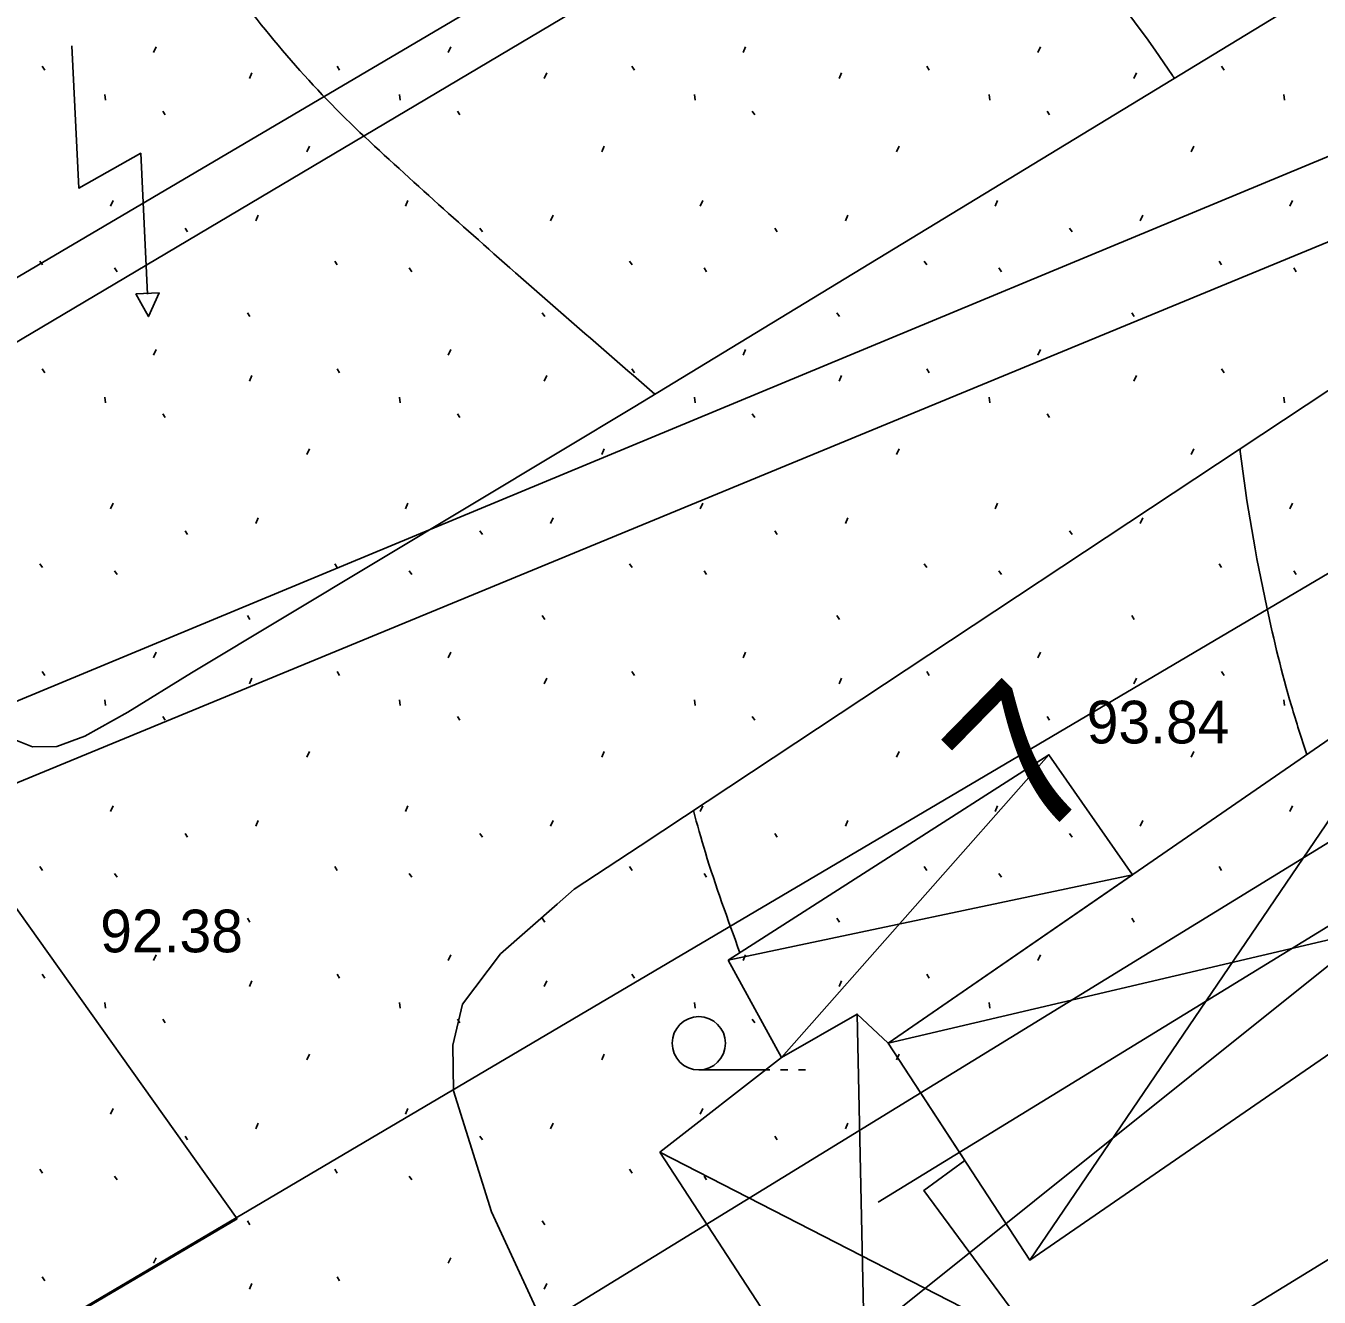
# Model space of a CAD drawing. Extents: x 412225 to 413380, y 4456471 to 4457189.
# Drawn here: x 412795.73 to 412832.11, y 4456637.39 to 4456673.13 of the extents above; entities that cross this region are included whole.
import ezdxf

# ---------------------------------------------------------------- set-up
doc = ezdxf.new("R2010")
doc.units = 0
for name, color, linetype in [('0_HALİHAZIR', 7, 'Continuous'), ('KST_ENERJI_NAKIL_HAT', 7, 'Continuous'), ('Level 28', 7, 'Continuous'), ('Level 41', 7, 'Continuous'), ('Level 54', 7, 'Continuous'), ('Level 62', 7, 'Continuous')]:
    doc.layers.add(name, color=color, linetype=linetype)

msp = doc.modelspace()

# ---------------------------------------------------------------- linework, layer by layer
at = {"layer": '0_HALİHAZIR'}
for p, q in [((412810.864, 4456665.005), (412810.86, 4456665.009)), ((412835.287, 4456655.067), (412823.971, 4456638.427)), ((412824.508, 4456652.633), (412816.983, 4456644.12)), ((412815.484, 4456646.855), (412826.861, 4456649.261)), ((412839.467, 4456649.092), (412819.99, 4456644.526)), ((412819.117, 4456645.341), (412819.39, 4456632.529)), ((412814.661, 4456643.772), (412816.661, 4456643.772)), ((412816.961, 4456643.772), (412817.161, 4456643.772)), ((412817.461, 4456643.772), (412817.661, 4456643.772)), ((412824.233, 4456635.992), (412813.565, 4456641.46))]:
    msp.add_line(p, q, dxfattribs=at)
for points in [[(412812.813, 4456662.398), (412856.245, 4456688.806), (412912.334, 4456721.138), (412944.097, 4456732.816)], [(412813.007, 4456650.071), (412835.489, 4456664.933), (412867.464, 4456683.962), (412901.181, 4456703.969), (412934.85, 4456721.065), (412956.754, 4456731.07), (412958.117, 4456731.459), (412959.035, 4456731.634), (412960.277, 4456731.39), (412961.32, 4456730.801), (412962.336, 4456729.858), (412972.363, 4456705.953), (412988.995, 4456670.284), (413003.917, 4456634.999), (413014.424, 4456609.495), (413014.707, 4456606.962), (413014.677, 4456605.697), (413014.483, 4456604.379), (413013.724, 4456603.316), (412984.218, 4456588.075)], [(412781.087, 4456657.583), (412810.982, 4456675.185)], [(412797.024, 4456672.563), (412797.217, 4456668.565), (412798.961, 4456669.545), (412799.156, 4456665.583)], [(412812.813, 4456662.398), (412810.82, 4456661.201)], [(412810.82, 4456661.201), (412800.389, 4456654.94), (412798.598, 4456653.829), (412797.391, 4456653.154), (412796.606, 4456652.863), (412795.916, 4456652.853), (412795.404, 4456653.059), (412794.956, 4456653.348), (412789.58, 4456660.392)], [(412813.007, 4456650.071), (412811.158, 4456648.856), (412810.672, 4456648.43)], [(412810.672, 4456648.43), (412809.08, 4456647.034), (412808.016, 4456645.621), (412807.737, 4456644.466), (412807.756, 4456643.185), (412808.825, 4456639.781), (412810.53, 4456636.106)]]:
    msp.add_lwpolyline(points, dxfattribs=at)
for points in [[(412798.82, 4456665.589), (412799.477, 4456665.625), (412799.178, 4456664.952), (412798.962, 4456665.336)], [(412835.287, 4456655.067), (412839.467, 4456649.092), (412823.971, 4456638.427), (412819.99, 4456644.526)], [(412815.484, 4456646.855), (412824.508, 4456652.633), (412826.861, 4456649.261), (412819.99, 4456644.526), (412819.117, 4456645.341), (412816.983, 4456644.12)], [(412813.565, 4456641.46), (412816.983, 4456644.12), (412819.117, 4456645.341), (412819.99, 4456644.526), (412822.144, 4456641.225), (412820.99, 4456640.379), (412824.233, 4456635.992), (412819.39, 4456632.529)]]:
    msp.add_lwpolyline(points, close=True, dxfattribs=at)
msp.add_circle((412814.661, 4456644.522), 0.75, dxfattribs=at)
for points in [[(412828.037, 4456671.655), (412827.986, 4456671.732), (412819.494, 4456682.578), (412817.324, 4456687.063), (412816.678, 4456692.838)], [(412813.425, 4456662.77), (412808.6, 4456666.982), (412806.368, 4456668.986), (412804.198, 4456671.055), (412802.238, 4456673.302), (412800.522, 4456675.729), (412799.888, 4456676.861)], [(412831.764, 4456652.64), (412831.331, 4456654.011), (412830.637, 4456656.786), (412829.89, 4456661.16), (412829.882, 4456661.226)], [(412815.817, 4456647.069), (412814.845, 4456649.89), (412814.508, 4456651.064)]]:
    msp.add_spline(points, degree=3, dxfattribs=at)
at = {"layer": 'KST_ENERJI_NAKIL_HAT'}
for p, q in [((412772.861, 4456680.089), (412801.671, 4456639.586)), ((412801.671, 4456639.586), (412536.778, 4456483.796))]:
    msp.add_line(p, q, dxfattribs=at)
at = {"layer": 'Level 28'}
msp.add_line((412917.79, 4456702.575), (412795.286, 4456627.414), dxfattribs=at)
at = {"layer": 'Level 41'}
for p, q in [((412799.321, 4456672.375), (412799.392, 4456672.534)), ((412807.614, 4456672.375), (412807.685, 4456672.534)), ((412815.907, 4456672.375), (412815.978, 4456672.534)), ((412824.2, 4456672.375), (412824.271, 4456672.534)), ((412796.192, 4456671.991), (412796.263, 4456671.884)), ((412804.485, 4456671.991), (412804.556, 4456671.884)), ((412812.778, 4456671.991), (412812.849, 4456671.884)), ((412821.071, 4456671.991), (412821.142, 4456671.884)), ((412829.364, 4456671.991), (412829.435, 4456671.884)), ((412802.02, 4456671.646), (412802.092, 4456671.806)), ((412810.313, 4456671.646), (412810.385, 4456671.806)), ((412818.606, 4456671.646), (412818.678, 4456671.806)), ((412826.899, 4456671.646), (412826.971, 4456671.806)), ((412797.95, 4456671.2), (412797.968, 4456671.04)), ((412806.243, 4456671.2), (412806.261, 4456671.04)), ((412814.536, 4456671.2), (412814.554, 4456671.04)), ((412822.829, 4456671.2), (412822.847, 4456671.04)), ((412831.122, 4456671.2), (412831.14, 4456671.04)), ((412799.58, 4456670.73), (412799.65, 4456670.623)), ((412807.873, 4456670.73), (412807.943, 4456670.623)), ((412816.166, 4456670.73), (412816.236, 4456670.623)), ((412824.459, 4456670.73), (412824.529, 4456670.623)), ((412803.636, 4456669.586), (412803.708, 4456669.746)), ((412811.929, 4456669.586), (412812.001, 4456669.746)), ((412820.222, 4456669.586), (412820.294, 4456669.746)), ((412828.515, 4456669.586), (412828.587, 4456669.746)), ((412798.115, 4456668.056), (412798.185, 4456668.216)), ((412806.408, 4456668.056), (412806.478, 4456668.216)), ((412814.701, 4456668.056), (412814.771, 4456668.216)), ((412822.994, 4456668.056), (412823.064, 4456668.216)), ((412831.287, 4456668.056), (412831.357, 4456668.216)), ((412802.198, 4456667.648), (412802.269, 4456667.808)), ((412810.491, 4456667.648), (412810.562, 4456667.808)), ((412818.784, 4456667.648), (412818.855, 4456667.808)), ((412827.077, 4456667.648), (412827.148, 4456667.808)), ((412800.21, 4456667.44), (412800.281, 4456667.334)), ((412808.503, 4456667.44), (412808.574, 4456667.334)), ((412816.796, 4456667.44), (412816.867, 4456667.334)), ((412825.089, 4456667.44), (412825.16, 4456667.334)), ((412796.125, 4456666.511), (412796.196, 4456666.404)), ((412804.418, 4456666.511), (412804.489, 4456666.404)), ((412812.711, 4456666.511), (412812.782, 4456666.404)), ((412821.004, 4456666.511), (412821.075, 4456666.404)), ((412829.297, 4456666.511), (412829.368, 4456666.404)), ((412798.224, 4456666.319), (412798.295, 4456666.212)), ((412806.517, 4456666.319), (412806.588, 4456666.212)), ((412814.81, 4456666.319), (412814.881, 4456666.212)), ((412823.103, 4456666.319), (412823.174, 4456666.212)), ((412831.396, 4456666.319), (412831.467, 4456666.212)), ((412801.962, 4456665.058), (412802.033, 4456664.951)), ((412810.255, 4456665.058), (412810.326, 4456664.951)), ((412818.548, 4456665.058), (412818.619, 4456664.951)), ((412826.841, 4456665.058), (412826.912, 4456664.951)), ((412799.321, 4456663.865), (412799.392, 4456664.024)), ((412807.614, 4456663.865), (412807.685, 4456664.024)), ((412815.907, 4456663.865), (412815.978, 4456664.024)), ((412824.2, 4456663.865), (412824.271, 4456664.024)), ((412796.192, 4456663.481), (412796.263, 4456663.374)), ((412802.02, 4456663.136), (412802.092, 4456663.296)), ((412804.485, 4456663.481), (412804.556, 4456663.374)), ((412810.313, 4456663.136), (412810.385, 4456663.296)), ((412812.778, 4456663.481), (412812.849, 4456663.374)), ((412818.606, 4456663.136), (412818.678, 4456663.296)), ((412821.071, 4456663.481), (412821.142, 4456663.374)), ((412826.899, 4456663.136), (412826.971, 4456663.296)), ((412829.364, 4456663.481), (412829.435, 4456663.374)), ((412797.95, 4456662.69), (412797.968, 4456662.53)), ((412806.243, 4456662.69), (412806.261, 4456662.53)), ((412814.536, 4456662.69), (412814.554, 4456662.53)), ((412822.829, 4456662.69), (412822.847, 4456662.53)), ((412831.122, 4456662.69), (412831.14, 4456662.53)), ((412799.58, 4456662.22), (412799.65, 4456662.113)), ((412807.873, 4456662.22), (412807.943, 4456662.113)), ((412816.166, 4456662.22), (412816.236, 4456662.113)), ((412824.459, 4456662.22), (412824.529, 4456662.113)), ((412803.636, 4456661.076), (412803.708, 4456661.236)), ((412811.929, 4456661.076), (412812.001, 4456661.236)), ((412820.222, 4456661.076), (412820.294, 4456661.236)), ((412828.515, 4456661.076), (412828.587, 4456661.236)), ((412798.115, 4456659.546), (412798.185, 4456659.706)), ((412806.408, 4456659.546), (412806.478, 4456659.706)), ((412814.701, 4456659.546), (412814.771, 4456659.706)), ((412822.994, 4456659.546), (412823.064, 4456659.706)), ((412831.287, 4456659.546), (412831.357, 4456659.706)), ((412802.198, 4456659.138), (412802.269, 4456659.298)), ((412810.491, 4456659.138), (412810.562, 4456659.298)), ((412818.784, 4456659.138), (412818.855, 4456659.298)), ((412827.077, 4456659.138), (412827.148, 4456659.298)), ((412800.21, 4456658.93), (412800.281, 4456658.824)), ((412808.503, 4456658.93), (412808.574, 4456658.824)), ((412816.796, 4456658.93), (412816.867, 4456658.824)), ((412825.089, 4456658.93), (412825.16, 4456658.824)), ((412796.125, 4456658.001), (412796.196, 4456657.894)), ((412798.224, 4456657.809), (412798.295, 4456657.702)), ((412804.418, 4456658.001), (412804.489, 4456657.894)), ((412806.517, 4456657.809), (412806.588, 4456657.702)), ((412812.711, 4456658.001), (412812.782, 4456657.894)), ((412814.81, 4456657.809), (412814.881, 4456657.702)), ((412821.004, 4456658.001), (412821.075, 4456657.894)), ((412823.103, 4456657.809), (412823.174, 4456657.702)), ((412829.297, 4456658.001), (412829.368, 4456657.894)), ((412831.396, 4456657.809), (412831.467, 4456657.702)), ((412801.962, 4456656.548), (412802.033, 4456656.441)), ((412810.255, 4456656.548), (412810.326, 4456656.441)), ((412818.548, 4456656.548), (412818.619, 4456656.441)), ((412826.841, 4456656.548), (412826.912, 4456656.441)), ((412799.321, 4456655.355), (412799.392, 4456655.514)), ((412807.614, 4456655.355), (412807.685, 4456655.514)), ((412815.907, 4456655.355), (412815.978, 4456655.514)), ((412824.2, 4456655.355), (412824.271, 4456655.514)), ((412796.192, 4456654.971), (412796.263, 4456654.864)), ((412804.485, 4456654.971), (412804.556, 4456654.864)), ((412812.778, 4456654.971), (412812.849, 4456654.864)), ((412821.071, 4456654.971), (412821.142, 4456654.864)), ((412829.364, 4456654.971), (412829.435, 4456654.864)), ((412802.02, 4456654.626), (412802.092, 4456654.786)), ((412810.313, 4456654.626), (412810.385, 4456654.786)), ((412818.606, 4456654.626), (412818.678, 4456654.786)), ((412826.899, 4456654.626), (412826.971, 4456654.786)), ((412797.95, 4456654.18), (412797.968, 4456654.02)), ((412806.243, 4456654.18), (412806.261, 4456654.02)), ((412814.536, 4456654.18), (412814.554, 4456654.02)), ((412822.829, 4456654.18), (412822.847, 4456654.02)), ((412831.122, 4456654.18), (412831.14, 4456654.02)), ((412799.58, 4456653.71), (412799.65, 4456653.603)), ((412807.873, 4456653.71), (412807.943, 4456653.603)), ((412816.166, 4456653.71), (412816.236, 4456653.603)), ((412824.459, 4456653.71), (412824.529, 4456653.603)), ((412803.636, 4456652.566), (412803.708, 4456652.726)), ((412811.929, 4456652.566), (412812.001, 4456652.726)), ((412820.222, 4456652.566), (412820.294, 4456652.726)), ((412828.515, 4456652.566), (412828.587, 4456652.726)), ((412798.115, 4456651.036), (412798.185, 4456651.196)), ((412806.408, 4456651.036), (412806.478, 4456651.196)), ((412814.701, 4456651.036), (412814.771, 4456651.196)), ((412822.994, 4456651.036), (412823.064, 4456651.196)), ((412831.287, 4456651.036), (412831.357, 4456651.196)), ((412802.198, 4456650.628), (412802.269, 4456650.788)), ((412810.491, 4456650.628), (412810.562, 4456650.788)), ((412818.784, 4456650.628), (412818.855, 4456650.788)), ((412827.077, 4456650.628), (412827.148, 4456650.788)), ((412800.21, 4456650.42), (412800.281, 4456650.314)), ((412808.503, 4456650.42), (412808.574, 4456650.314)), ((412816.796, 4456650.42), (412816.867, 4456650.314)), ((412825.089, 4456650.42), (412825.16, 4456650.314)), ((412796.125, 4456649.491), (412796.196, 4456649.384)), ((412804.418, 4456649.491), (412804.489, 4456649.384)), ((412812.711, 4456649.491), (412812.782, 4456649.384)), ((412821.004, 4456649.491), (412821.075, 4456649.384)), ((412829.297, 4456649.491), (412829.368, 4456649.384)), ((412798.224, 4456649.299), (412798.295, 4456649.192)), ((412806.517, 4456649.299), (412806.588, 4456649.192)), ((412814.81, 4456649.299), (412814.881, 4456649.192)), ((412823.103, 4456649.299), (412823.174, 4456649.192)), ((412801.962, 4456648.038), (412802.033, 4456647.931)), ((412810.255, 4456648.038), (412810.326, 4456647.931)), ((412818.548, 4456648.038), (412818.619, 4456647.931)), ((412826.841, 4456648.038), (412826.912, 4456647.931)), ((412799.321, 4456646.845), (412799.392, 4456647.004)), ((412807.614, 4456646.845), (412807.685, 4456647.004)), ((412815.907, 4456646.845), (412815.978, 4456647.004)), ((412824.2, 4456646.845), (412824.271, 4456647.004)), ((412796.192, 4456646.461), (412796.263, 4456646.354)), ((412802.02, 4456646.116), (412802.092, 4456646.276)), ((412804.485, 4456646.461), (412804.556, 4456646.354)), ((412810.313, 4456646.116), (412810.385, 4456646.276)), ((412812.778, 4456646.461), (412812.849, 4456646.354)), ((412818.606, 4456646.116), (412818.678, 4456646.276)), ((412821.071, 4456646.461), (412821.142, 4456646.354)), ((412797.95, 4456645.67), (412797.968, 4456645.51)), ((412806.243, 4456645.67), (412806.261, 4456645.51)), ((412814.536, 4456645.67), (412814.554, 4456645.51)), ((412822.829, 4456645.67), (412822.847, 4456645.51)), ((412799.58, 4456645.2), (412799.65, 4456645.093)), ((412807.873, 4456645.2), (412807.943, 4456645.093)), ((412816.166, 4456645.2), (412816.236, 4456645.093)), ((412803.636, 4456644.056), (412803.708, 4456644.216)), ((412811.929, 4456644.056), (412812.001, 4456644.216)), ((412820.222, 4456644.056), (412820.294, 4456644.216)), ((412798.115, 4456642.526), (412798.185, 4456642.686)), ((412806.408, 4456642.526), (412806.478, 4456642.686)), ((412814.701, 4456642.526), (412814.771, 4456642.686)), ((412802.198, 4456642.118), (412802.269, 4456642.278)), ((412810.491, 4456642.118), (412810.562, 4456642.278)), ((412818.784, 4456642.118), (412818.855, 4456642.278)), ((412800.21, 4456641.91), (412800.281, 4456641.804)), ((412808.503, 4456641.91), (412808.574, 4456641.804)), ((412816.796, 4456641.91), (412816.867, 4456641.804)), ((412796.125, 4456640.981), (412796.196, 4456640.874)), ((412798.224, 4456640.789), (412798.295, 4456640.682)), ((412804.418, 4456640.981), (412804.489, 4456640.874)), ((412806.517, 4456640.789), (412806.588, 4456640.682)), ((412812.711, 4456640.981), (412812.782, 4456640.874)), ((412814.81, 4456640.789), (412814.881, 4456640.682)), ((412801.962, 4456639.528), (412802.033, 4456639.421)), ((412810.255, 4456639.528), (412810.326, 4456639.421)), ((412799.321, 4456638.335), (412799.392, 4456638.494)), ((412807.614, 4456638.335), (412807.685, 4456638.494)), ((412796.192, 4456637.951), (412796.263, 4456637.844)), ((412802.02, 4456637.606), (412802.092, 4456637.766)), ((412804.485, 4456637.951), (412804.556, 4456637.844)), ((412810.313, 4456637.606), (412810.385, 4456637.766))]:
    msp.add_line(p, q, dxfattribs=at)
at = {"layer": 'Level 54'}
for p, q in [((412784.448, 4456649.562), (412856.216, 4456679.35)), ((412839.084, 4456669.826), (412767.103, 4456640.144)), ((412785.39, 4456609.135), (412846.197, 4456657.768))]:
    msp.add_line(p, q, dxfattribs=at)
for points in [[(412772.521, 4456650.705), (412780.988, 4456655.646), (413046.364, 4456813.097)], [(412772.193, 4456622.249), (412842.641, 4456663.797)]]:
    msp.add_lwpolyline(points, dxfattribs=at)
at = {"layer": 'Level 62'}
for p, q in [((412921.393, 4456702.44), (412819.706, 4456640.05)), ((412823.823, 4456633.202), (412866.313, 4456659.276))]:
    msp.add_line(p, q, dxfattribs=at)

# ---------------------------------------------------------------- texts
at = {"layer": '0_HALİHAZIR'}
for s, p in [('93.84', (412825.572, 4456652.952)), ('92.38', (412797.822, 4456647.079))]:
    msp.add_text(s, height=1.2, dxfattribs=at).set_placement(p)
at = {"layer": 'Level 54'}
msp.add_text('7', height=4, rotation=45.5609, dxfattribs=at).set_placement((412824.141, 4456650.062))

doc.saveas('drawing.dxf')
